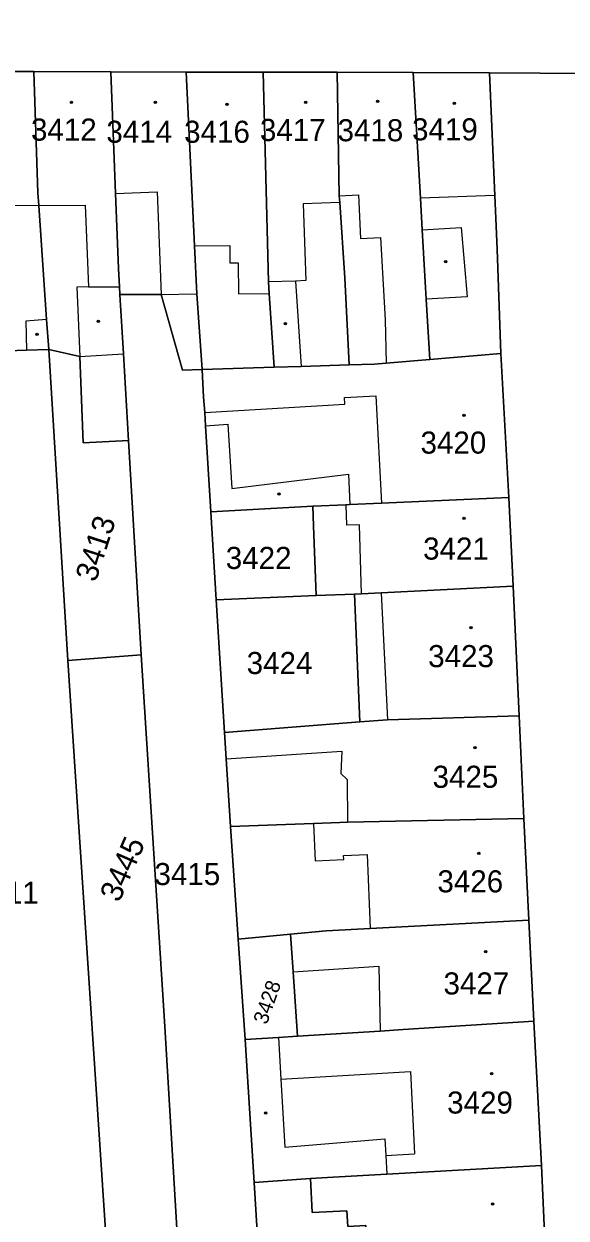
# Model space of a CAD drawing. Extents: x -596233 to -595156, y -1161235 to -1159375.
# Drawn here: x -595260.2 to -595218.5, y -1161127.7 to -1161035.8 of the extents above; entities that cross this region are included whole.
import ezdxf

# ---------------------------------------------------------------- set-up
doc = ezdxf.new("R2010")
doc.units = 0
for name, color, linetype in [('KN_CAR_KR', 7, 'Continuous'), ('KN_KULTURY', 7, 'Continuous'), ('KN_PARC_CIS_POZ', 7, 'Continuous'), ('KN_PARC_CIS_STAV', 7, 'Continuous'), ('KN_PARC_PLOCHA', 7, 'Continuous'), ('parcely_l', 7, 'Continuous')]:
    doc.layers.add(name, color=color, linetype=linetype)

msp = doc.modelspace()

# ---------------------------------------------------------------- linework, layer by layer
at = {"layer": 'KN_CAR_KR'}
for points in [[(-595253.2, -1161048.81), (-595249.99, -1161048.69)], [(-595249.99, -1161048.69), (-595249.69, -1161056.6)], [(-595235.99, -1161048.99), (-595234.5, -1161048.92)], [(-595234.5, -1161048.92), (-595234.35, -1161052.28)], [(-595224.02, -1161048.97), (-595229.74, -1161049.18)], [(-595259.1, -1161049.75), (-595266.91, -1161049.81)], [(-595259.1, -1161049.75), (-595255.53, -1161049.72)], [(-595255.53, -1161049.72), (-595255.26, -1161056)], [(-595235.95, -1161049.52), (-595238.75, -1161049.61)], [(-595238.75, -1161049.61), (-595238.55, -1161055.53)], [(-595229.6, -1161051.61), (-595226.6, -1161051.43)], [(-595226.6, -1161051.43), (-595226.14, -1161056.77)], [(-595247.11, -1161052.86), (-595244.41, -1161052.83)], [(-595244.41, -1161052.83), (-595244.39, -1161054.16)], [(-595234.35, -1161052.28), (-595232.81, -1161052.21)], [(-595232.81, -1161052.21), (-595232.45, -1161058.56)], [(-595244.39, -1161054.16), (-595243.77, -1161054.15)], [(-595243.77, -1161054.15), (-595243.74, -1161056.55)], [(-595239.35, -1161055.56), (-595241.44, -1161055.63)], [(-595238.55, -1161055.53), (-595239.35, -1161055.56)], [(-595239.35, -1161055.56), (-595238.92, -1161062.14)], [(-595255.26, -1161056), (-595256.18, -1161056.04)], [(-595256.18, -1161056.04), (-595255.95, -1161061.37)], [(-595255.26, -1161056), (-595252.89, -1161056)], [(-595249.69, -1161056.6), (-595246.94, -1161056.54)], [(-595243.74, -1161056.55), (-595241.38, -1161056.52)], [(-595226.14, -1161056.77), (-595229.29, -1161056.95)], [(-595258.49, -1161058.53), (-595260.09, -1161058.64)], [(-595260.09, -1161058.64), (-595260.03, -1161060.88)], [(-595232.45, -1161058.56), (-595232.38, -1161061.88)], [(-595255.95, -1161061.37), (-595252.58, -1161061.17)], [(-595235.59, -1161064.53), (-595233.18, -1161064.39)], [(-595235.56, -1161065.04), (-595235.59, -1161064.53)], [(-595233.18, -1161064.39), (-595232.73, -1161072.66)], [(-595246.33, -1161065.69), (-595235.56, -1161065.04)], [(-595246.27, -1161066.7), (-595244.55, -1161066.59)], [(-595244.55, -1161066.59), (-595244.25, -1161071.53)], [(-595244.25, -1161071.53), (-595235.28, -1161070.42)], [(-595235.28, -1161070.42), (-595235.18, -1161072.77)], [(-595235.48, -1161072.78), (-595235.44, -1161074.35)], [(-595234.44, -1161074.32), (-595235.44, -1161074.35)], [(-595234.28, -1161079.64), (-595234.44, -1161074.32)], [(-595232.76, -1161079.58), (-595232.28, -1161089.34)], [(-595244.68, -1161092.35), (-595235.8, -1161091.76)], [(-595235.8, -1161091.76), (-595235.87, -1161093.49)], [(-595235.87, -1161093.49), (-595235.38, -1161093.95)], [(-595235.38, -1161093.95), (-595235.34, -1161097.23)], [(-595237.97, -1161097.32), (-595237.85, -1161100.2)], [(-595235.65, -1161099.79), (-595233.84, -1161099.72)], [(-595233.84, -1161099.72), (-595233.6, -1161105.4)], [(-595237.85, -1161100.2), (-595235.64, -1161100.11)], [(-595235.64, -1161100.11), (-595235.65, -1161099.79)], [(-595239.54, -1161108.74), (-595232.93, -1161108.32)], [(-595232.93, -1161108.32), (-595232.85, -1161113.31)], [(-595240.67, -1161113.8), (-595240.48, -1161117.01)], [(-595240.48, -1161117.01), (-595230.5, -1161116.42)], [(-595240.48, -1161117.01), (-595240.17, -1161122.25)], [(-595230.5, -1161116.42), (-595230.21, -1161122.76)], [(-595240.17, -1161122.25), (-595232.49, -1161121.6)], [(-595232.49, -1161121.6), (-595232.41, -1161122.9)], [(-595232.41, -1161122.9), (-595230.21, -1161122.76)], [(-595232.41, -1161122.9), (-595232.32, -1161124.33)]]:
    msp.add_lwpolyline(points, dxfattribs=at)
at = {"layer": 'KN_KULTURY'}
for centre, radius in [((-595256.58, -1161041.8), 0.09), ((-595256.58, -1161041.8), 0.0398), ((-595250.14, -1161041.8), 0.09), ((-595250.14, -1161041.8), 0.0398), ((-595238.56, -1161041.8), 0.09), ((-595238.56, -1161041.8), 0.0398), ((-595233.04, -1161041.73), 0.09), ((-595233.04, -1161041.73), 0.0398), ((-595227.14, -1161041.88), 0.09), ((-595244.62, -1161041.96), 0.09), ((-595244.62, -1161041.96), 0.0398), ((-595227.14, -1161041.88), 0.0398), ((-595227.79, -1161054.07), 0.09), ((-595227.79, -1161054.07), 0.0398), ((-595254.52, -1161058.66), 0.09), ((-595254.52, -1161058.66), 0.0398), ((-595240.13, -1161058.84), 0.09), ((-595240.13, -1161058.84), 0.0398), ((-595259.23, -1161059.67), 0.09), ((-595259.23, -1161059.67), 0.0398), ((-595226.38, -1161065.9), 0.09), ((-595226.38, -1161065.9), 0.0398), ((-595240.63, -1161071.97), 0.09), ((-595240.63, -1161071.97), 0.0398), ((-595226.38, -1161073.84), 0.09), ((-595226.38, -1161073.84), 0.0398), ((-595225.85, -1161082.25), 0.09), ((-595225.85, -1161082.25), 0.0398), ((-595225.55, -1161091.49), 0.09), ((-595225.55, -1161091.49), 0.0398), ((-595225.25, -1161099.62), 0.09), ((-595225.25, -1161099.62), 0.0398), ((-595224.72, -1161107.19), 0.09), ((-595224.72, -1161107.19), 0.0398), ((-595224.27, -1161116.58), 0.09), ((-595224.27, -1161116.58), 0.0398), ((-595241.64, -1161119.61), 0.09), ((-595241.64, -1161119.61), 0.0398), ((-595224.19, -1161126.62), 0.09), ((-595224.19, -1161126.62), 0.0398)]:
    msp.add_circle(centre, radius, dxfattribs=at)
at = {"layer": 'KN_PARC_PLOCHA'}
for points in [[(-595158.2304, -1161025.5573), (-595158.2304, -1161039.7076), (-595159.7, -1161039.71), (-595165.85, -1161039.71), (-595165.85, -1161039.64), (-595177.76, -1161039.62), (-595183.5, -1161039.62), (-595189.25, -1161039.61), (-595195.53, -1161039.6), (-595204.62, -1161039.59), (-595206.08, -1161039.59), (-595216.64, -1161039.57), (-595224.44, -1161039.52), (-595230.3, -1161039.51), (-595236.14, -1161039.49), (-595241.85, -1161039.48), (-595247.75, -1161039.47), (-595253.55, -1161039.46), (-595259.47, -1161039.44), (-595270.7, -1161039.42)], [(-595220.01, -1161132.87), (-595220.43, -1161123.65), (-595221.01, -1161112.55), (-595221.41, -1161104.78), (-595221.78, -1161096.94), (-595222.15, -1161089.03), (-595222.61, -1161079.06), (-595222.93, -1161072.23), (-595223.56, -1161061.13), (-595223.83, -1161053.11), (-595224.02, -1161048.97), (-595224.44, -1161039.52), (-595216.64, -1161039.57), (-595215.82, -1161056.05), (-595215.28, -1161067.06), (-595214.93, -1161074.07), (-595214.58, -1161081.1), (-595214.04, -1161092.04), (-595213.51, -1161103), (-595213.17, -1161110.02), (-595212.83, -1161117.04), (-595212.49, -1161124.04), (-595211.96, -1161135.06)]]:
    msp.add_lwpolyline(points, dxfattribs=at)
for points in [[(-595259.47, -1161039.44), (-595259.17, -1161048.76), (-595259.1, -1161049.75), (-595258.49, -1161058.53), (-595258.33, -1161060.82), (-595260.03, -1161060.88), (-595265.92, -1161061.08), (-595265.67, -1161068.65), (-595265.53, -1161071.75), (-595269.13, -1161071.96), (-595269.31, -1161068.87), (-595269.77, -1161061.22), (-595270.7, -1161039.42)], [(-595253.55, -1161039.46), (-595253.2, -1161048.81), (-595252.97, -1161054.59), (-595252.89, -1161056), (-595252.85, -1161056.6), (-595252.58, -1161061.17), (-595252.19, -1161067.83), (-595255.69, -1161068.03), (-595255.95, -1161061.37), (-595258.33, -1161060.82), (-595258.49, -1161058.53), (-595259.1, -1161049.75), (-595259.17, -1161048.76), (-595259.47, -1161039.44)], [(-595247.75, -1161039.47), (-595247.11, -1161052.86), (-595246.94, -1161056.54), (-595246.53, -1161062.37), (-595248.05, -1161062.42), (-595249.69, -1161056.6), (-595252.85, -1161056.6), (-595252.89, -1161056), (-595252.97, -1161054.59), (-595253.2, -1161048.81), (-595253.55, -1161039.46)], [(-595241.85, -1161039.48), (-595241.44, -1161055.63), (-595241.38, -1161056.52), (-595240.98, -1161062.2), (-595246.53, -1161062.37), (-595246.94, -1161056.54), (-595247.11, -1161052.86), (-595247.75, -1161039.47)], [(-595236.14, -1161039.49), (-595235.99, -1161048.99), (-595235.95, -1161049.52), (-595235.56, -1161055.32), (-595235.22, -1161062.02), (-595238.92, -1161062.14), (-595240.98, -1161062.2), (-595241.38, -1161056.52), (-595241.44, -1161055.63), (-595241.85, -1161039.48)], [(-595230.3, -1161039.51), (-595229.74, -1161049.18), (-595229.6, -1161051.61), (-595229.29, -1161056.95), (-595229.02, -1161061.59), (-595232.38, -1161061.88), (-595233.31, -1161061.96), (-595235.22, -1161062.02), (-595235.56, -1161055.32), (-595235.95, -1161049.52), (-595235.99, -1161048.99), (-595236.14, -1161039.49)], [(-595224.44, -1161039.52), (-595224.02, -1161048.97), (-595223.83, -1161053.11), (-595223.56, -1161061.13), (-595229.02, -1161061.59), (-595229.29, -1161056.95), (-595229.6, -1161051.61), (-595229.74, -1161049.18), (-595230.3, -1161039.51)], [(-595246.53, -1161062.37), (-595246.43, -1161064.49), (-595246.33, -1161065.69), (-595246.27, -1161066.7), (-595245.87, -1161073.34), (-595245.44, -1161080.1), (-595244.81, -1161090.32), (-595244.68, -1161092.35), (-595244.36, -1161097.57), (-595243.76, -1161106.24), (-595243.23, -1161113.96), (-595242.54, -1161124.96), (-595241.97, -1161134.17), (-595248.13, -1161134.55), (-595249.4, -1161112.96), (-595251.22, -1161084.34), (-595252.19, -1161067.83), (-595252.58, -1161061.17), (-595252.85, -1161056.6), (-595249.69, -1161056.6), (-595248.05, -1161062.42)], [(-595256.85, -1161084.78), (-595253.5, -1161135.64), (-595253.34, -1161137.99), (-595262.69, -1161138.71), (-595263.94, -1161138.81), (-595268.33, -1161085.24), (-595269.13, -1161071.96), (-595265.53, -1161071.75), (-595265.67, -1161068.65), (-595265.92, -1161061.08), (-595260.03, -1161060.88), (-595258.33, -1161060.82)], [(-595252.19, -1161067.83), (-595251.22, -1161084.34), (-595256.85, -1161084.78), (-595258.33, -1161060.82), (-595255.95, -1161061.37), (-595255.69, -1161068.03)], [(-595222.93, -1161072.23), (-595232.73, -1161072.66), (-595235.18, -1161072.77), (-595235.48, -1161072.78), (-595238.02, -1161072.89), (-595245.87, -1161073.34), (-595246.27, -1161066.7), (-595246.33, -1161065.69), (-595246.43, -1161064.49), (-595246.53, -1161062.37), (-595240.98, -1161062.2), (-595238.92, -1161062.14), (-595235.22, -1161062.02), (-595233.31, -1161061.96), (-595232.38, -1161061.88), (-595229.02, -1161061.59), (-595223.56, -1161061.13)], [(-595237.77, -1161079.78), (-595245.44, -1161080.1), (-595245.87, -1161073.34), (-595238.02, -1161072.89), (-595237.96, -1161074.42)], [(-595222.61, -1161079.06), (-595232.76, -1161079.58), (-595234.28, -1161079.64), (-595234.81, -1161079.66), (-595237.77, -1161079.78), (-595237.96, -1161074.42), (-595238.02, -1161072.89), (-595235.48, -1161072.78), (-595235.18, -1161072.77), (-595232.73, -1161072.66), (-595222.93, -1161072.23)], [(-595222.15, -1161089.03), (-595232.28, -1161089.34), (-595234.41, -1161089.49), (-595234.81, -1161079.66), (-595234.28, -1161079.64), (-595232.76, -1161079.58), (-595222.61, -1161079.06)], [(-595234.41, -1161089.49), (-595244.81, -1161090.32), (-595245.44, -1161080.1), (-595237.77, -1161079.78), (-595234.81, -1161079.66)], [(-595248.13, -1161134.55), (-595248.07, -1161135.45), (-595252.81, -1161135.62), (-595253.5, -1161135.64), (-595256.85, -1161084.78), (-595251.22, -1161084.34), (-595249.4, -1161112.96)], [(-595221.78, -1161096.94), (-595235.34, -1161097.23), (-595235.93, -1161097.24), (-595237.97, -1161097.32), (-595244.36, -1161097.57), (-595244.68, -1161092.35), (-595244.81, -1161090.32), (-595234.41, -1161089.49), (-595232.28, -1161089.34), (-595222.15, -1161089.03)], [(-595221.41, -1161104.78), (-595233.6, -1161105.4), (-595237, -1161105.58), (-595239.74, -1161105.85), (-595243.76, -1161106.24), (-595244.36, -1161097.57), (-595237.97, -1161097.32), (-595235.93, -1161097.24), (-595235.34, -1161097.23), (-595221.78, -1161096.94)], [(-595221.01, -1161112.55), (-595231.08, -1161113.2), (-595232.85, -1161113.31), (-595239.19, -1161113.71), (-595239.54, -1161108.74), (-595239.74, -1161105.85), (-595237, -1161105.58), (-595233.6, -1161105.4), (-595221.41, -1161104.78)], [(-595239.19, -1161113.71), (-595240.67, -1161113.8), (-595243.23, -1161113.96), (-595243.76, -1161106.24), (-595239.74, -1161105.85), (-595239.54, -1161108.74)], [(-595220.43, -1161123.65), (-595232.32, -1161124.33), (-595236.46, -1161124.56), (-595238.2, -1161124.67), (-595242.54, -1161124.96), (-595243.23, -1161113.96), (-595240.67, -1161113.8), (-595239.19, -1161113.71), (-595232.85, -1161113.31), (-595231.08, -1161113.2), (-595221.01, -1161112.55)], [(-595220.01, -1161132.87), (-595229.7, -1161133.44), (-595233.94, -1161133.69), (-595233.93, -1161128.27), (-595235.33, -1161128.35), (-595235.4, -1161127.15), (-595238.08, -1161127.27), (-595238.2, -1161124.67), (-595236.46, -1161124.56), (-595232.32, -1161124.33), (-595220.43, -1161123.65)], [(-595233.94, -1161133.69), (-595234.26, -1161133.71), (-595241.97, -1161134.17), (-595242.54, -1161124.96), (-595238.2, -1161124.67), (-595238.08, -1161127.27), (-595235.4, -1161127.15), (-595235.33, -1161128.35), (-595233.93, -1161128.27)]]:
    msp.add_lwpolyline(points, close=True, dxfattribs=at)
at = {"layer": 'parcely_l'}
for points in [[(-595270.7, -1161039.42), (-595259.47, -1161039.44)], [(-595259.47, -1161039.44), (-595259.17, -1161048.76), (-595259.1, -1161049.75), (-595258.49, -1161058.53), (-595258.33, -1161060.82)], [(-595259.47, -1161039.44), (-595253.55, -1161039.46)], [(-595253.55, -1161039.46), (-595253.2, -1161048.81), (-595252.97, -1161054.59), (-595252.89, -1161056), (-595252.85, -1161056.6)], [(-595247.75, -1161039.47), (-595253.55, -1161039.46)], [(-595241.85, -1161039.48), (-595247.75, -1161039.47)], [(-595246.53, -1161062.37), (-595246.94, -1161056.54), (-595247.11, -1161052.86), (-595247.75, -1161039.47)], [(-595236.14, -1161039.49), (-595241.85, -1161039.48)], [(-595241.85, -1161039.48), (-595241.44, -1161055.63), (-595241.38, -1161056.52), (-595240.98, -1161062.2)], [(-595230.3, -1161039.51), (-595236.14, -1161039.49)], [(-595235.22, -1161062.02), (-595235.56, -1161055.32), (-595235.95, -1161049.52), (-595235.99, -1161048.99), (-595236.14, -1161039.49)], [(-595224.44, -1161039.52), (-595230.3, -1161039.51)], [(-595229.02, -1161061.59), (-595229.29, -1161056.95), (-595229.6, -1161051.61), (-595229.74, -1161049.18), (-595230.3, -1161039.51)], [(-595216.64, -1161039.57), (-595224.44, -1161039.52)], [(-595224.44, -1161039.52), (-595224.02, -1161048.97), (-595223.83, -1161053.11), (-595223.56, -1161061.13)], [(-595252.85, -1161056.6), (-595252.58, -1161061.17), (-595252.19, -1161067.83)], [(-595246.53, -1161062.37), (-595248.05, -1161062.42), (-595249.69, -1161056.6), (-595252.85, -1161056.6)], [(-595258.33, -1161060.82), (-595260.03, -1161060.88), (-595265.92, -1161061.08), (-595265.67, -1161068.65), (-595265.53, -1161071.75), (-595269.13, -1161071.96)], [(-595258.33, -1161060.82), (-595256.85, -1161084.78)], [(-595252.19, -1161067.83), (-595255.69, -1161068.03), (-595255.95, -1161061.37), (-595258.33, -1161060.82)], [(-595223.56, -1161061.13), (-595229.02, -1161061.59)], [(-595223.56, -1161061.13), (-595222.93, -1161072.23)], [(-595240.98, -1161062.2), (-595238.92, -1161062.14), (-595235.22, -1161062.02)], [(-595235.22, -1161062.02), (-595233.31, -1161061.96), (-595232.38, -1161061.88), (-595229.02, -1161061.59)], [(-595240.98, -1161062.2), (-595246.53, -1161062.37)], [(-595245.87, -1161073.34), (-595246.27, -1161066.7), (-595246.33, -1161065.69), (-595246.43, -1161064.49), (-595246.53, -1161062.37)], [(-595252.19, -1161067.83), (-595251.22, -1161084.34)], [(-595245.87, -1161073.34), (-595238.02, -1161072.89)], [(-595238.02, -1161072.89), (-595235.48, -1161072.78), (-595235.18, -1161072.77), (-595232.73, -1161072.66), (-595222.93, -1161072.23)], [(-595237.77, -1161079.78), (-595237.96, -1161074.42), (-595238.02, -1161072.89)], [(-595222.93, -1161072.23), (-595222.61, -1161079.06)], [(-595245.44, -1161080.1), (-595245.87, -1161073.34)], [(-595222.61, -1161079.06), (-595232.76, -1161079.58), (-595234.28, -1161079.64), (-595234.81, -1161079.66)], [(-595222.61, -1161079.06), (-595222.15, -1161089.03)], [(-595237.77, -1161079.78), (-595245.44, -1161080.1)], [(-595244.81, -1161090.32), (-595245.44, -1161080.1)], [(-595234.81, -1161079.66), (-595237.77, -1161079.78)], [(-595234.41, -1161089.49), (-595234.81, -1161079.66)], [(-595256.85, -1161084.78), (-595251.22, -1161084.34)], [(-595253.5, -1161135.64), (-595256.85, -1161084.78)], [(-595251.22, -1161084.34), (-595249.4, -1161112.96), (-595248.13, -1161134.55)], [(-595234.41, -1161089.49), (-595244.81, -1161090.32)], [(-595222.15, -1161089.03), (-595232.28, -1161089.34), (-595234.41, -1161089.49)], [(-595222.15, -1161089.03), (-595221.78, -1161096.94)], [(-595244.36, -1161097.57), (-595244.68, -1161092.35), (-595244.81, -1161090.32)], [(-595244.36, -1161097.57), (-595237.97, -1161097.32), (-595235.93, -1161097.24), (-595235.34, -1161097.23), (-595221.78, -1161096.94)], [(-595221.78, -1161096.94), (-595221.41, -1161104.78)], [(-595243.76, -1161106.24), (-595244.36, -1161097.57)], [(-595221.41, -1161104.78), (-595233.6, -1161105.4), (-595237, -1161105.58), (-595239.74, -1161105.85)], [(-595221.41, -1161104.78), (-595221.01, -1161112.55)], [(-595243.76, -1161106.24), (-595239.74, -1161105.85)], [(-595239.74, -1161105.85), (-595239.54, -1161108.74), (-595239.19, -1161113.71)], [(-595243.23, -1161113.96), (-595243.76, -1161106.24)], [(-595239.19, -1161113.71), (-595232.85, -1161113.31), (-595231.08, -1161113.2), (-595221.01, -1161112.55)], [(-595221.01, -1161112.55), (-595220.43, -1161123.65)], [(-595239.19, -1161113.71), (-595240.67, -1161113.8), (-595243.23, -1161113.96)], [(-595242.54, -1161124.96), (-595243.23, -1161113.96)], [(-595238.2, -1161124.67), (-595236.46, -1161124.56), (-595232.32, -1161124.33), (-595220.43, -1161123.65)], [(-595220.43, -1161123.65), (-595220.01, -1161132.87)], [(-595238.2, -1161124.67), (-595242.54, -1161124.96)], [(-595241.97, -1161134.17), (-595242.54, -1161124.96)], [(-595233.94, -1161133.69), (-595233.93, -1161128.27), (-595235.33, -1161128.35), (-595235.4, -1161127.15), (-595238.08, -1161127.27), (-595238.2, -1161124.67)]]:
    msp.add_lwpolyline(points, dxfattribs=at)

# ---------------------------------------------------------------- texts
at = {"layer": 'KN_PARC_CIS_POZ'}
for s, height, rotation, p in [('3413', 1.7, 72.07557, (-595254.7092, -1161078.8054)), ('3445', 1.7, 66.340709, (-595252.9107, -1161103.4747)), ('3428', 1.14, 70.746482, (-595241.5592, -1161112.8631))]:
    msp.add_text(s, height=height, rotation=rotation, dxfattribs=at).set_placement(p)
for s, p in [('3422', (-595244.7166, -1161077.73)), ('3424', (-595243.1066, -1161085.82)), ('3415', (-595250.1966, -1161102.07)), ('3411', (-595264.1566, -1161103.51))]:
    msp.add_text(s, height=1.7, dxfattribs=at).set_placement(p)
at = {"layer": 'KN_PARC_CIS_STAV'}
for s, p in [('3412', (-595259.6966, -1161044.75)), ('3414', (-595253.8966, -1161044.92)), ('3416', (-595247.9166, -1161044.92)), ('3417', (-595242.0866, -1161044.78)), ('3418', (-595236.1166, -1161044.8)), ('3419', (-595230.3866, -1161044.73)), ('3420', (-595229.7366, -1161068.85)), ('3421', (-595229.5366, -1161077.01)), ('3423', (-595229.1466, -1161085.29)), ('3425', (-595228.8066, -1161094.58)), ('3426', (-595228.4366, -1161102.63)), ('3427', (-595227.9666, -1161110.49)), ('3429', (-595227.6866, -1161119.66))]:
    msp.add_text(s, height=1.7, dxfattribs=at).set_placement(p)

doc.saveas('drawing.dxf')
